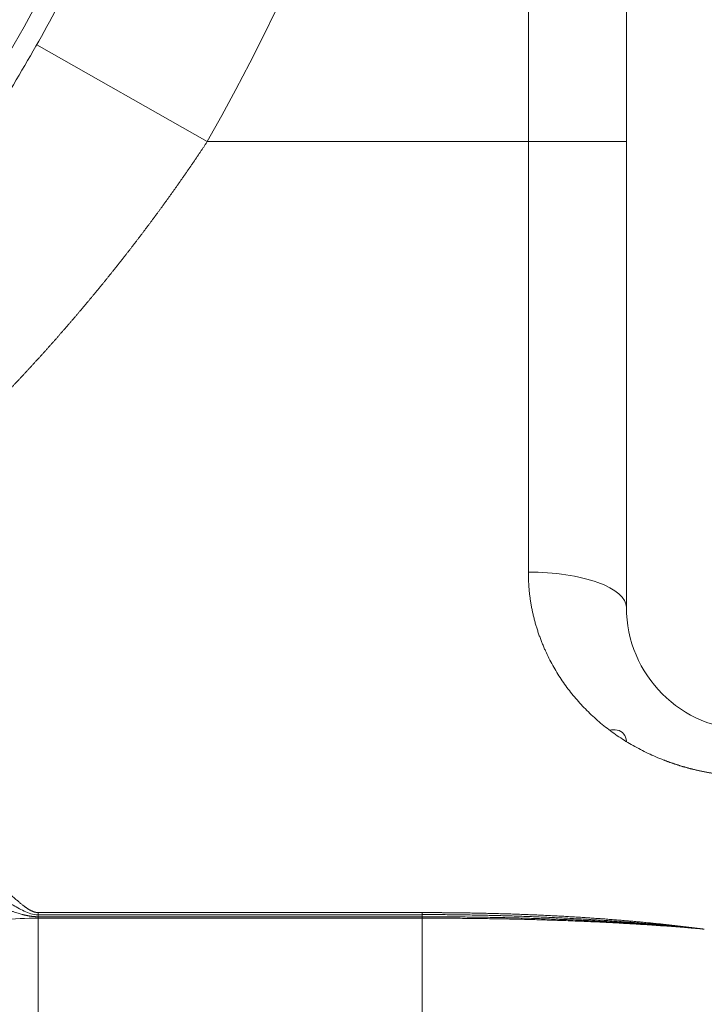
# Model space of a CAD drawing. Header units: millimetres. Extents: x 51337 to 61814, y -21781 to -12277.
# Tile 337 of 378: x 60811 to 60839, y -20585 to -20545. Entities that reach past the tile are written whole.
import ezdxf

# ---------------------------------------------------------------- set-up
doc = ezdxf.new("R2010")
doc.units = ezdxf.units.MM
doc.header["$LTSCALE"] = 0.3175
doc.layers.add('1轮廓实线层', color=7, linetype='Continuous', lineweight=18)

msp = doc.modelspace()

# ---------------------------------------------------------------- linework, layer by layer
at = {"layer": '1轮廓实线层'}
for p, q in [((60832.01597, -20549.70121), (60832.01597, -20477.70121)), ((60836.01597, -20477.70121), (60836.01597, -20549.70121)), ((60836.01597, -20477.70121), (60836.01597, -20568.70121)), ((60811.95939, -20545.74827), (60818.91455, -20549.70121)), ((60818.91455, -20549.70121), (60832.01597, -20549.70121)), ((60832.01597, -20549.70121), (60836.01597, -20549.70121)), ((60832.01597, -20567.26724), (60832.01597, -20549.70121)), ((60812.01597, -20581.16054), (60812.01597, -20581.32974)), ((60812.01597, -20581.16054), (60827.68548, -20581.16054)), ((60827.68548, -20581.16054), (60827.68548, -20581.32974)), ((60812.01597, -20581.24988), (60827.68548, -20581.24988)), ((60827.68548, -20581.32974), (60812.01597, -20581.32974)), ((60812.01597, -20581.38776), (60812.01597, -20581.32974)), ((60827.68548, -20581.38776), (60812.01597, -20581.38776)), ((60812.01597, -20593.88265), (60812.01597, -20581.38776)), ((60827.68548, -20581.38776), (60827.68548, -20581.32974)), ((60827.68548, -20593.88265), (60827.68548, -20581.38776))]:
    msp.add_line(p, q, dxfattribs=at)
for centre, radius, start, end in [((60745.01597, -20507.70121), 85, 330.3884162, 22.1152334), ((60841.01597, -20568.70121), 5, 180, 270)]:
    msp.add_arc(centre, radius, start, end, dxfattribs=at)
msp.add_ellipse((60832.01597, -20568.70121), major_axis=(4, 0), ratio=0.35849057, start_param=0, end_param=1.57079633, dxfattribs=at)
for points, knots in [([(60715.84927, -20446.58074), (60718.43618, -20445.34618), (60721.10015, -20444.27752), (60726.53824, -20442.48548), (60734.86055, -20440.31521), (60743.47988, -20439.75799), (60754.8699, -20440.4617), (60760.5137, -20441.53689), (60771.34368, -20445.05715), (60776.52987, -20447.5022), (60786.12132, -20453.60035), (60790.52657, -20457.25343), (60798.28447, -20465.53255), (60801.63712, -20470.15859), (60807.08553, -20480.09011), (60809.18128, -20485.3956), (60811.99078, -20496.35283), (60812.70453, -20502.00457), (60812.7109, -20513.30191), (60812.00353, -20518.94751), (60809.21624, -20529.8826), (60807.13632, -20535.17209), (60801.7366, -20545.06865), (60795.09699, -20554.28278), (60782.04268, -20565.20749), (60766.70548, -20572.56755), (60750.03545, -20575.91467), (60733.06099, -20575.04876), (60722.23984, -20571.69998), (60717.1191, -20569.38514)], [0, 0, 0, 0, 0.03125, 0.03125, 0.0625, 0.125, 0.125, 0.1875, 0.1875, 0.25, 0.25, 0.3125, 0.3125, 0.375, 0.375, 0.4375, 0.4375, 0.5, 0.5, 0.5625, 0.5625, 0.625, 0.625, 0.6875, 0.75, 0.8125, 0.875, 0.9375, 1, 1, 1, 1]), ([(60804.42438, -20555.40302), (60807.12782, -20552.036), (60810.14649, -20547.54093), (60812.66325, -20542.77163), (60813.62877, -20540.84364), (60814.09092, -20539.8695), (60815.41431, -20536.9193), (60817.01093, -20532.91171), (60818.57555, -20527.75454), (60819.31516, -20524.61057), (60819.76342, -20522.50542), (60819.96509, -20521.44826), (60820.86064, -20516.14425), (60821.30527, -20510.76763), (60821.18188, -20505.39711), (60821.08699, -20503.25132), (60821.01675, -20502.17964), (60820.73813, -20498.9711), (60820.18564, -20494.71033), (60819.05042, -20489.46531), (60818.17277, -20486.3717), (60817.54439, -20484.32304), (60817.20855, -20483.3056), (60815.4231, -20478.25708), (60813.65491, -20474.34215), (60811.05358, -20469.672), (60810.51377, -20468.74915), (60809.39586, -20466.92751), (60807.66163, -20464.23114), (60805.76081, -20461.64953), (60804.42448, -20459.98523)], [0, 0, 0, 0, 0.125, 0.15625, 0.15625, 0.1875, 0.1875, 0.25, 0.3125, 0.34375, 0.34375, 0.375, 0.375, 0.5, 0.53125, 0.53125, 0.5625, 0.5625, 0.625, 0.6875, 0.71875, 0.71875, 0.75, 0.75, 0.875, 0.875, 0.90625, 0.90625, 0.9375, 1, 1, 1, 1]), ([(60804.39105, -20556.72768), (60804.78251, -20556.25358), (60805.16853, -20555.77456), (60807.06862, -20553.35777), (60808.48564, -20551.36509), (60811.11856, -20547.2661), (60812.33445, -20545.15979), (60814.56562, -20540.83381), (60815.58091, -20538.61416), (60816.94966, -20535.19757), (60817.38119, -20534.04113), (60818.18616, -20531.71451), (60818.55925, -20530.54595), (60819.592, -20527.0248), (60820.16532, -20524.65678), (60821.08559, -20519.88025), (60821.43253, -20517.47176), (60821.7815, -20513.82836), (60821.86921, -20512.60878), (60821.9864, -20510.16133), (60822.01597, -20508.93089), (60822.01597, -20507.70121)], [0, 0, 0, 0, 0.03442585, 0.03442585, 0.17238187, 0.17238187, 0.3103379, 0.3103379, 0.44829393, 0.44829393, 0.51727195, 0.51727195, 0.58624996, 0.58624996, 0.72420599, 0.72420599, 0.86216202, 0.86216202, 0.93114003, 0.93114003, 1, 1, 1, 1]), ([(60818.91455, -20549.70121), (60818.8931, -20549.73362), (60818.85019, -20549.79845), (60818.78561, -20549.8956), (60818.72084, -20549.99271), (60818.65587, -20550.08976), (60818.59071, -20550.18676), (60818.52536, -20550.28371), (60818.45981, -20550.3806), (60818.39406, -20550.47744), (60818.32812, -20550.57423), (60818.26198, -20550.67096), (60818.19565, -20550.76764), (60818.12912, -20550.86426), (60818.0624, -20550.96083), (60817.99549, -20551.05734), (60817.92837, -20551.1538), (60817.86107, -20551.2502), (60817.79357, -20551.34654), (60817.72587, -20551.44283), (60817.65798, -20551.53906), (60817.58989, -20551.63523), (60817.52161, -20551.73135), (60817.45313, -20551.8274), (60817.38446, -20551.9234), (60817.3156, -20552.01933), (60817.24653, -20552.11521), (60817.17728, -20552.21103), (60817.10783, -20552.30679), (60817.03818, -20552.40248), (60816.96834, -20552.49812), (60816.8983, -20552.59369), (60816.82807, -20552.68921), (60816.75764, -20552.78466), (60816.68702, -20552.88005), (60816.6162, -20552.97537), (60816.54519, -20553.07063), (60816.47399, -20553.16583), (60816.40258, -20553.26097), (60816.33099, -20553.35604), (60816.2592, -20553.45105), (60816.18721, -20553.54599), (60816.11503, -20553.64087), (60816.04265, -20553.73568), (60815.97008, -20553.83043), (60815.89731, -20553.92511), (60815.82435, -20554.01972), (60815.75119, -20554.11427), (60815.67784, -20554.20875), (60815.60429, -20554.30316), (60815.53055, -20554.39751), (60815.45661, -20554.49178), (60815.38248, -20554.58599), (60815.30815, -20554.68013), (60815.23363, -20554.7742), (60815.15891, -20554.86821), (60815.084, -20554.96214), (60815.00889, -20555.056), (60814.93359, -20555.14979), (60814.85809, -20555.24351), (60814.7824, -20555.33716), (60814.70651, -20555.43074), (60814.63043, -20555.52425), (60814.55415, -20555.61769), (60814.47768, -20555.71105), (60814.40101, -20555.80434), (60814.32415, -20555.89756), (60814.24709, -20555.99071), (60814.16984, -20556.08378), (60814.09239, -20556.17678), (60814.01475, -20556.2697), (60813.93691, -20556.36255), (60813.85888, -20556.45533), (60813.78065, -20556.54803), (60813.70223, -20556.64065), (60813.62361, -20556.7332), (60813.5448, -20556.82568), (60813.46579, -20556.91808), (60813.38659, -20557.0104), (60813.30719, -20557.10264), (60813.2276, -20557.19481), (60813.14781, -20557.2869), (60813.06783, -20557.37892), (60812.98765, -20557.47085), (60812.90728, -20557.56271), (60812.82671, -20557.65449), (60812.74595, -20557.74619), (60812.66499, -20557.83781), (60812.58383, -20557.92935), (60812.50249, -20558.02082), (60812.42094, -20558.1122), (60812.3392, -20558.2035), (60812.25727, -20558.29473), (60812.17514, -20558.38587), (60812.09282, -20558.47693), (60812.0103, -20558.56791), (60811.92759, -20558.65881), (60811.84468, -20558.74963), (60811.76158, -20558.84036), (60811.67828, -20558.93101), (60811.59479, -20559.02158), (60811.5111, -20559.11207), (60811.42721, -20559.20248), (60811.34314, -20559.2928), (60811.25886, -20559.38303), (60811.17439, -20559.47319), (60811.08973, -20559.56326), (60811.00487, -20559.65324), (60810.91982, -20559.74314), (60810.83457, -20559.83296), (60810.74913, -20559.92269), (60810.66349, -20560.01234), (60810.57765, -20560.10189), (60810.49162, -20560.19137), (60810.4054, -20560.28076), (60810.31898, -20560.37006), (60810.23237, -20560.45927), (60810.14556, -20560.5484), (60810.05855, -20560.63744), (60809.97136, -20560.7264), (60809.91311, -20560.7856), (60809.88396, -20560.81521)], [0, 0, 0, 0, 0.00808787, 0.01618028, 0.02427727, 0.03237885, 0.04048504, 0.04859587, 0.05671136, 0.06483152, 0.07295638, 0.08108596, 0.08922028, 0.09735937, 0.10550324, 0.11365192, 0.12180542, 0.12996377, 0.13812699, 0.1462951, 0.15446812, 0.16264607, 0.17082898, 0.17901685, 0.18720972, 0.19540761, 0.20361053, 0.21181851, 0.22003157, 0.22824972, 0.236473, 0.24470141, 0.25293498, 0.26117373, 0.26941768, 0.27766685, 0.28592127, 0.29418094, 0.3024459, 0.31071616, 0.31899174, 0.32727266, 0.33555895, 0.34385062, 0.35214769, 0.36045018, 0.36875812, 0.37707152, 0.3853904, 0.39371479, 0.4020447, 0.41038014, 0.41872116, 0.42706775, 0.43541994, 0.44377776, 0.45214121, 0.46051033, 0.46888512, 0.47726562, 0.48565183, 0.49404378, 0.50244148, 0.51084497, 0.51925425, 0.52766934, 0.53609027, 0.54451705, 0.5529497, 0.56138824, 0.5698327, 0.57828308, 0.58673942, 0.59520172, 0.60367, 0.61214429, 0.62062461, 0.62911096, 0.63760338, 0.64610188, 0.65460648, 0.66311719, 0.67163404, 0.68015704, 0.68868622, 0.69722159, 0.70576316, 0.71431097, 0.72286502, 0.73142533, 0.73999193, 0.74856483, 0.75714404, 0.7657296, 0.7743215, 0.78291979, 0.79152446, 0.80013554, 0.80875305, 0.817377, 0.82600742, 0.83464432, 0.84328771, 0.85193762, 0.86059407, 0.86925706, 0.87792663, 0.88660278, 0.89528553, 0.90397491, 0.91267092, 0.92137359, 0.93008294, 0.93879897, 0.94752171, 0.95625118, 0.96498739, 0.97373036, 0.98248011, 0.99123665, 1, 1, 1, 1]), ([(60841.01597, -20575.588), (60841.00013, -20575.58798), (60840.96845, -20575.58793), (60840.92094, -20575.58757), (60840.87347, -20575.587), (60840.82603, -20575.58619), (60840.77863, -20575.58516), (60840.73125, -20575.58389), (60840.68392, -20575.58239), (60840.63661, -20575.58066), (60840.58933, -20575.5787), (60840.54209, -20575.57651), (60840.49489, -20575.57409), (60840.44771, -20575.57144), (60840.40057, -20575.56856), (60840.35346, -20575.56545), (60840.30639, -20575.56211), (60840.25934, -20575.55853), (60840.21233, -20575.55473), (60840.16536, -20575.55069), (60840.11841, -20575.54643), (60840.0715, -20575.54193), (60840.02462, -20575.5372), (60839.97778, -20575.53224), (60839.93097, -20575.52705), (60839.88419, -20575.52163), (60839.83744, -20575.51598), (60839.79073, -20575.5101), (60839.74405, -20575.50398), (60839.6974, -20575.49764), (60839.65079, -20575.49106), (60839.60421, -20575.48425), (60839.55766, -20575.47721), (60839.51114, -20575.46994), (60839.46466, -20575.46244), (60839.41821, -20575.4547), (60839.3718, -20575.44673), (60839.32541, -20575.43853), (60839.27906, -20575.4301), (60839.23275, -20575.42144), (60839.18646, -20575.41255), (60839.14021, -20575.40342), (60839.09399, -20575.39406), (60839.04781, -20575.38447), (60839.00166, -20575.37464), (60838.95554, -20575.36458), (60838.90945, -20575.35429), (60838.8634, -20575.34377), (60838.81738, -20575.33301), (60838.77139, -20575.32202), (60838.72544, -20575.3108), (60838.67951, -20575.29935), (60838.63363, -20575.28766), (60838.58777, -20575.27573), (60838.54195, -20575.26358), (60838.49616, -20575.25119), (60838.4504, -20575.23856), (60838.40468, -20575.22571), (60838.35899, -20575.21261), (60838.31333, -20575.19929), (60838.26771, -20575.18573), (60838.22212, -20575.17193), (60838.17656, -20575.1579), (60838.13103, -20575.14364), (60838.08554, -20575.12914), (60838.04008, -20575.1144), (60837.99465, -20575.09943), (60837.94926, -20575.08423), (60837.9039, -20575.06878), (60837.85857, -20575.05311), (60837.81328, -20575.03719), (60837.76802, -20575.02105), (60837.72279, -20575.00466), (60837.67759, -20574.98804), (60837.63243, -20574.97118), (60837.5873, -20574.95409), (60837.33935, -20574.85879), (60836.89803, -20574.66999), (60836.28599, -20574.35334), (60835.70513, -20573.99467), (60835.15551, -20573.59354), (60834.7266, -20573.22581), (60834.40196, -20572.91363), (60834.16942, -20572.6723), (60833.94809, -20572.42387), (60833.73796, -20572.16831), (60833.53902, -20571.90556), (60833.35127, -20571.63558), (60833.17473, -20571.35831), (60833.00938, -20571.07371), (60832.85524, -20570.78174), (60832.74809, -20570.55732), (60832.68001, -20570.40506), (60832.64639, -20570.32774), (60832.61364, -20570.25025), (60832.58176, -20570.1726), (60832.55075, -20570.09478), (60832.52062, -20570.0168), (60832.49137, -20569.93865), (60832.46298, -20569.86034), (60832.43547, -20569.78186), (60832.40883, -20569.70322), (60832.38307, -20569.62441), (60832.35818, -20569.54544), (60832.33416, -20569.4663), (60832.31102, -20569.387), (60832.28875, -20569.30753), (60832.26735, -20569.2279), (60832.24683, -20569.1481), (60832.22717, -20569.06813), (60832.2084, -20568.988), (60832.19049, -20568.90771), (60832.17346, -20568.82725), (60832.15731, -20568.74663), (60832.14202, -20568.66584), (60832.12761, -20568.58489), (60832.11408, -20568.50377), (60832.10141, -20568.42248), (60832.08962, -20568.34103), (60832.07871, -20568.25942), (60832.06866, -20568.17764), (60832.05949, -20568.0957), (60832.0512, -20568.01359), (60832.04377, -20567.93132), (60832.03722, -20567.84888), (60832.03155, -20567.76628), (60832.02674, -20567.68352), (60832.02281, -20567.60059), (60832.01975, -20567.51749), (60832.01758, -20567.43423), (60832.01623, -20567.35081), (60832.01606, -20567.29511), (60832.01597, -20567.26724)], [0, 0, 0, 0, 0.00331848, 0.00663476, 0.00994896, 0.01326118, 0.01657154, 0.01988013, 0.02318708, 0.02649248, 0.02979645, 0.03309911, 0.03640055, 0.03970089, 0.04300023, 0.0462987, 0.04959639, 0.05289343, 0.05618991, 0.05948595, 0.06278167, 0.06607716, 0.06937255, 0.07266794, 0.07596344, 0.07925917, 0.08255523, 0.08585173, 0.08914879, 0.09244651, 0.09574501, 0.09904439, 0.10234477, 0.10564626, 0.10894896, 0.11225299, 0.11555845, 0.11886546, 0.12217412, 0.12548455, 0.12879684, 0.13211112, 0.13542749, 0.13874606, 0.14206693, 0.14539022, 0.14871603, 0.15204448, 0.15537565, 0.15870968, 0.16204665, 0.16538669, 0.16872988, 0.17207635, 0.17542619, 0.17877951, 0.18213642, 0.18549702, 0.18886141, 0.1922297, 0.19560199, 0.19897839, 0.20235899, 0.20574391, 0.20913323, 0.21252707, 0.21592553, 0.2193287, 0.22273668, 0.22614959, 0.2295675, 0.23299054, 0.23641878, 0.23985234, 0.24329131, 0.24673578, 0.25018586, 0.30020074, 0.34987724, 0.39952047, 0.44943615, 0.49992505, 0.52511563, 0.55016592, 0.57510965, 0.59998099, 0.6248144, 0.64964451, 0.67450595, 0.69943323, 0.72446058, 0.74962183, 0.75603593, 0.76243473, 0.76881879, 0.77518866, 0.78154491, 0.7878881, 0.7942188, 0.80053758, 0.80684503, 0.81314172, 0.81942824, 0.82570516, 0.83197309, 0.8382326, 0.8444843, 0.85072877, 0.85696662, 0.86319844, 0.86942484, 0.87564642, 0.88186378, 0.88807752, 0.89428826, 0.90049661, 0.90670316, 0.91290853, 0.91911332, 0.92531815, 0.93152363, 0.93773035, 0.94393894, 0.95015, 0.95636414, 0.96258196, 0.96880406, 0.97503106, 0.98126356, 0.98750214, 0.99374743, 1, 1, 1, 1]), ([(60835.32377, -20573.71131), (60835.43753, -20573.69709), (60835.54159, -20573.69725), (60835.86161, -20573.75706), (60836.00016, -20573.91347), (60836.01464, -20574.18243)], [0, 0, 0, 0, 0.28624821, 0.28624821, 1, 1, 1, 1]), ([(60804.0651, -20575.86326), (60804.08845, -20575.87419), (60804.13513, -20575.89604), (60804.20496, -20575.92901), (60804.27462, -20575.96211), (60804.34409, -20575.99536), (60804.41338, -20576.02874), (60804.48248, -20576.06226), (60804.5514, -20576.09591), (60804.62013, -20576.12971), (60804.68868, -20576.16364), (60804.75705, -20576.19772), (60804.82523, -20576.23192), (60804.89323, -20576.26627), (60804.96104, -20576.30075), (60805.02867, -20576.33537), (60805.09612, -20576.37013), (60805.16338, -20576.40502), (60805.23045, -20576.44004), (60805.29735, -20576.4752), (60805.36406, -20576.5105), (60805.43058, -20576.54593), (60805.49692, -20576.5815), (60805.56308, -20576.6172), (60805.62905, -20576.65303), (60805.69484, -20576.689), (60805.76044, -20576.7251), (60805.82586, -20576.76133), (60805.8911, -20576.7977), (60805.95615, -20576.8342), (60806.02102, -20576.87083), (60806.0857, -20576.90759), (60806.1502, -20576.94449), (60806.21452, -20576.98151), (60806.27865, -20577.01867), (60806.3426, -20577.05595), (60806.40636, -20577.09337), (60806.46994, -20577.13092), (60806.53333, -20577.16859), (60806.59654, -20577.2064), (60806.65957, -20577.24433), (60806.72241, -20577.2824), (60806.78507, -20577.32059), (60806.84755, -20577.35891), (60806.90984, -20577.39735), (60806.97194, -20577.43593), (60807.03386, -20577.47463), (60807.0956, -20577.51346), (60807.15715, -20577.55241), (60807.21852, -20577.59149), (60807.27971, -20577.6307), (60807.34071, -20577.67003), (60807.40153, -20577.70948), (60807.46216, -20577.74906), (60807.52261, -20577.78877), (60807.58288, -20577.8286), (60807.64296, -20577.86855), (60807.70285, -20577.90862), (60807.76256, -20577.94882), (60807.82209, -20577.98914), (60807.88144, -20578.02959), (60807.9406, -20578.07015), (60807.99957, -20578.11084), (60808.05837, -20578.15164), (60808.11697, -20578.19257), (60808.1754, -20578.23362), (60808.23364, -20578.27478), (60808.31196, -20578.33048), (60808.41025, -20578.40105), (60808.52827, -20578.48687), (60808.64601, -20578.57358), (60808.76346, -20578.66117), (60808.88063, -20578.74962), (60808.99752, -20578.83895), (60809.11412, -20578.92913), (60809.23044, -20579.02017), (60809.34648, -20579.11206), (60809.46224, -20579.20479), (60809.57771, -20579.29837), (60809.6929, -20579.39277), (60809.8078, -20579.488), (60809.92243, -20579.58404), (60810.03673, -20579.68093), (60810.12305, -20579.75467), (60810.1846, -20579.808), (60810.22497, -20579.84335), (60810.27499, -20579.88732), (60810.33464, -20579.93989), (60810.40393, -20580.00105), (60810.48284, -20580.07075), (60810.57138, -20580.14897), (60810.66956, -20580.23565), (60810.77735, -20580.33076), (60810.89481, -20580.43422), (60810.997, -20580.52425), (60811.07985, -20580.59682), (60811.13905, -20580.64807), (60811.19496, -20580.69593), (60811.2476, -20580.7404), (60811.29694, -20580.78149), (60811.343, -20580.8192), (60811.38578, -20580.85356), (60811.42527, -20580.88456), (60811.45897, -20580.9103), (60811.48782, -20580.93168), (60811.51273, -20580.94963), (60811.53733, -20580.96685), (60811.56161, -20580.98333), (60811.58558, -20580.99907), (60811.60923, -20581.01408), (60811.63256, -20581.02835), (60811.65557, -20581.04189), (60811.67827, -20581.05469), (60811.70066, -20581.06677), (60811.72272, -20581.07811), (60811.74447, -20581.08872), (60811.76591, -20581.0986), (60811.78703, -20581.10775), (60811.80783, -20581.11616), (60811.82832, -20581.12385), (60811.84849, -20581.13081), (60811.86835, -20581.13705), (60811.88789, -20581.14255), (60811.90711, -20581.14732), (60811.92602, -20581.15137), (60811.94462, -20581.15468), (60811.96291, -20581.15727), (60811.98087, -20581.15912), (60811.99853, -20581.16029), (60812.0102, -20581.16046), (60812.01597, -20581.16054)], [0, 0, 0, 0, 0.00770646, 0.01540609, 0.02309896, 0.03078515, 0.03846473, 0.04613778, 0.05380438, 0.0614646, 0.06911852, 0.07676622, 0.08440777, 0.09204325, 0.09967275, 0.10729633, 0.11491408, 0.12252607, 0.13013239, 0.13773311, 0.14532831, 0.15291807, 0.16050247, 0.16808158, 0.1756555, 0.18322429, 0.19078804, 0.19834683, 0.20590074, 0.21344984, 0.22099422, 0.22853396, 0.23606914, 0.24359985, 0.25112615, 0.25864814, 0.26616589, 0.27367949, 0.28118901, 0.28869455, 0.29619618, 0.30369398, 0.31118803, 0.31867842, 0.32616524, 0.33364856, 0.34112846, 0.34860503, 0.35607835, 0.36354851, 0.37101558, 0.37847965, 0.38594081, 0.39339913, 0.40085471, 0.40830761, 0.41575794, 0.42320577, 0.43065118, 0.43809426, 0.44553509, 0.45297376, 0.46041036, 0.46784495, 0.47527764, 0.4827085, 0.49013762, 0.49756509, 0.51277085, 0.52803692, 0.54336405, 0.55875301, 0.57420455, 0.58971941, 0.60529832, 0.62094201, 0.63665119, 0.65242658, 0.66826885, 0.68417872, 0.70015685, 0.71620391, 0.73232057, 0.74850748, 0.75290703, 0.75871268, 0.76592452, 0.77454258, 0.78456688, 0.79599744, 0.80883426, 0.82307736, 0.83872674, 0.8557824, 0.87424434, 0.88330342, 0.891842, 0.89986029, 0.90735855, 0.91433707, 0.92079625, 0.92673658, 0.93215866, 0.93706333, 0.94043146, 0.9437146, 0.9469134, 0.95002855, 0.9530608, 0.95601096, 0.95887994, 0.96166868, 0.96437823, 0.96700975, 0.96956447, 0.97204377, 0.97444913, 0.9767822, 0.97904475, 0.98123876, 0.98336638, 0.98542996, 0.98743211, 0.98937565, 0.99126369, 0.99309959, 0.99488703, 0.99663, 0.99833279, 1, 1, 1, 1]), ([(60803.23815, -20577.02993), (60803.40839, -20577.08587), (60803.57766, -20577.14323), (60805.24063, -20577.72411), (60806.66058, -20578.35532), (60808.68356, -20579.44075), (60809.33972, -20579.82809), (60810.30232, -20580.42649), (60810.61822, -20580.62969), (60811.104, -20580.92053), (60811.26774, -20581.0158), (60811.61795, -20581.17952), (60811.809, -20581.24988), (60812.01597, -20581.24988)], [0, 0, 0, 0, 0.05326272, 0.05326272, 0.52663136, 0.52663136, 0.76331568, 0.76331568, 0.88165784, 0.88165784, 0.94082892, 0.94082892, 1, 1, 1, 1]), ([(60812.01597, -20581.32974), (60812.00949, -20581.32973), (60811.99648, -20581.32969), (60811.97694, -20581.32938), (60811.95731, -20581.3289), (60811.93759, -20581.32822), (60811.91779, -20581.32734), (60811.8979, -20581.32628), (60811.87793, -20581.32501), (60811.85787, -20581.32356), (60811.83771, -20581.32191), (60811.81747, -20581.32007), (60811.79714, -20581.31804), (60811.77671, -20581.31582), (60811.7562, -20581.3134), (60811.73559, -20581.31079), (60811.71488, -20581.30799), (60811.69409, -20581.305), (60811.67319, -20581.30182), (60811.6522, -20581.29845), (60811.63112, -20581.29488), (60811.60993, -20581.29113), (60811.58865, -20581.28718), (60811.56726, -20581.28304), (60811.54578, -20581.27872), (60811.52419, -20581.2742), (60811.5025, -20581.26949), (60811.48071, -20581.26459), (60811.45881, -20581.25951), (60811.43681, -20581.25423), (60811.4147, -20581.24876), (60811.39248, -20581.2431), (60811.34965, -20581.23189), (60811.28404, -20581.21342), (60811.19368, -20581.18572), (60811.09617, -20581.15389), (60810.99138, -20581.118), (60810.87918, -20581.07813), (60810.75596, -20581.03318), (60810.62121, -20580.98271), (60810.47439, -20580.92634), (60810.31805, -20580.86534), (60810.15195, -20580.79981), (60809.97581, -20580.72988), (60809.78933, -20580.65569), (60809.53788, -20580.55583), (60809.20981, -20580.42631), (60808.79209, -20580.26448), (60808.32545, -20580.08896), (60807.80709, -20579.90139), (60807.42997, -20579.77133), (60807.2129, -20579.69852), (60807.1738, -20579.68544), (60807.13281, -20579.67176), (60807.0899, -20579.65749), (60807.04508, -20579.64263), (60806.99832, -20579.62721), (60806.94963, -20579.61121), (60806.89899, -20579.59466), (60806.8464, -20579.57755), (60806.79182, -20579.5599), (60806.73527, -20579.54172), (60806.67672, -20579.52301), (60806.61616, -20579.50379), (60806.55357, -20579.48406), (60806.48896, -20579.46383), (60806.42229, -20579.44312), (60806.35356, -20579.42194), (60806.28276, -20579.40029), (60806.20987, -20579.37819), (60806.13487, -20579.35566), (60806.05776, -20579.3327), (60805.97851, -20579.30932), (60805.89711, -20579.28555), (60805.81355, -20579.26139), (60805.72781, -20579.23686), (60805.63988, -20579.21198), (60805.54974, -20579.18676), (60805.45738, -20579.16121), (60805.36277, -20579.13535), (60805.26587, -20579.1092), (60805.16666, -20579.08277), (60805.0651, -20579.05608), (60804.96118, -20579.02914), (60804.85486, -20579.00198), (60804.74614, -20578.97461), (60804.63497, -20578.94706), (60804.52135, -20578.91935), (60804.40524, -20578.89149), (60804.28661, -20578.86352), (60804.16545, -20578.83545), (60804.04172, -20578.80731), (60803.91539, -20578.77912), (60803.78645, -20578.75092), (60803.65485, -20578.72272), (60803.52058, -20578.69455), (60803.38361, -20578.66645), (60803.2439, -20578.63845), (60803.10142, -20578.61057), (60802.95615, -20578.58284), (60802.80805, -20578.5553), (60802.65709, -20578.52799), (60802.50326, -20578.50089), (60802.39962, -20578.48331), (60802.34735, -20578.47444)], [0, 0, 0, 0, 0.00183584, 0.00367991, 0.00553259, 0.00739431, 0.00926544, 0.01114638, 0.01303752, 0.01493923, 0.01685188, 0.01877585, 0.0207115, 0.02265918, 0.02461925, 0.02659205, 0.02857792, 0.0305772, 0.03259021, 0.03461729, 0.03665874, 0.03871487, 0.04078601, 0.04287244, 0.04497447, 0.04709237, 0.04922645, 0.05137698, 0.05354424, 0.05572849, 0.05793001, 0.06014904, 0.06238586, 0.07080254, 0.08003754, 0.09010525, 0.10101866, 0.11278998, 0.125431, 0.14003427, 0.15570675, 0.17246518, 0.19032658, 0.20930844, 0.22942882, 0.25070643, 0.29075167, 0.33565633, 0.3855763, 0.44067776, 0.50113335, 0.50504625, 0.50915627, 0.51346392, 0.51796976, 0.52267435, 0.52757828, 0.53268217, 0.53798665, 0.54349237, 0.54920001, 0.55511025, 0.5612238, 0.5675414, 0.57406379, 0.58079171, 0.58772596, 0.59486731, 0.60221656, 0.60977453, 0.61754205, 0.62551993, 0.63370901, 0.64211015, 0.65072419, 0.65955199, 0.66859438, 0.67785223, 0.68732638, 0.69701777, 0.70693002, 0.71706577, 0.72742647, 0.73801363, 0.74882878, 0.7598735, 0.77114943, 0.78265823, 0.79440159, 0.80638129, 0.81859911, 0.83105688, 0.84375651, 0.85669991, 0.86988907, 0.88332601, 0.89701279, 0.91095154, 0.92514442, 0.93959364, 0.95430147, 0.96927023, 0.98450226, 1, 1, 1, 1]), ([(60827.68548, -20581.16054), (60827.73633, -20581.16056), (60827.83789, -20581.16059), (60827.99002, -20581.16089), (60828.14174, -20581.16136), (60828.29304, -20581.16203), (60828.44393, -20581.16288), (60828.59441, -20581.16393), (60828.74447, -20581.16517), (60828.89412, -20581.16659), (60829.04335, -20581.16821), (60829.19218, -20581.17002), (60829.34059, -20581.17202), (60829.48858, -20581.1742), (60829.63616, -20581.17658), (60829.78333, -20581.17915), (60829.93009, -20581.18191), (60830.07643, -20581.18485), (60830.22236, -20581.18799), (60830.36787, -20581.19132), (60830.51297, -20581.19484), (60830.65766, -20581.19855), (60830.80193, -20581.20244), (60830.9458, -20581.20653), (60831.08924, -20581.21081), (60831.23228, -20581.21527), (60831.3749, -20581.21993), (60831.5171, -20581.22477), (60831.6589, -20581.22981), (60831.80028, -20581.23503), (60831.94124, -20581.24045), (60832.0818, -20581.24605), (60832.22194, -20581.25184), (60832.36166, -20581.25782), (60832.50097, -20581.264), (60832.63987, -20581.27035), (60832.77836, -20581.2769), (60832.91643, -20581.28364), (60833.05409, -20581.29057), (60833.19134, -20581.29768), (60833.32817, -20581.30498), (60833.50254, -20581.31456), (60833.71427, -20581.32665), (60833.96315, -20581.34158), (60834.21107, -20581.35716), (60834.45801, -20581.3734), (60834.70399, -20581.39029), (60834.949, -20581.40784), (60835.19305, -20581.42604), (60835.43612, -20581.44489), (60835.67823, -20581.46439), (60835.91938, -20581.48454), (60836.15955, -20581.50535), (60836.39876, -20581.5268), (60836.637, -20581.5489), (60836.87427, -20581.57165), (60837.11058, -20581.59504), (60837.34592, -20581.61908), (60837.58029, -20581.64376), (60837.8137, -20581.66908), (60838.04614, -20581.69505), (60838.27761, -20581.72165), (60838.50811, -20581.74889), (60838.73764, -20581.77679), (60838.96622, -20581.80526), (60839.1182, -20581.82483), (60839.19405, -20581.8346)], [0, 0, 0, 0, 0.01319968, 0.02636362, 0.03949185, 0.05258441, 0.06564133, 0.07866265, 0.09164841, 0.10459864, 0.11751338, 0.13039267, 0.14323654, 0.15604504, 0.1688182, 0.18155605, 0.19425865, 0.20692603, 0.21955822, 0.23215528, 0.24471723, 0.25724412, 0.26973599, 0.28219288, 0.29461483, 0.30700189, 0.3193541, 0.3316715, 0.34395413, 0.35620204, 0.36841527, 0.38059386, 0.39273787, 0.40484733, 0.41692229, 0.42896279, 0.44096889, 0.45294063, 0.46487805, 0.4767812, 0.48865014, 0.5004849, 0.52216452, 0.54376642, 0.5652909, 0.58673827, 0.60810884, 0.62940294, 0.65062088, 0.67176298, 0.69282957, 0.71382098, 0.73473754, 0.75557959, 0.77634747, 0.79704152, 0.81766209, 0.83820954, 0.85868422, 0.87908648, 0.89941669, 0.91967523, 0.93986244, 0.95997873, 0.98002445, 1, 1, 1, 1]), ([(60812.01597, -20581.38776), (60811.52298, -20581.38776), (60811.03532, -20581.41134), (60810.07321, -20581.50388), (60809.59875, -20581.57284), (60808.66522, -20581.75386), (60808.20614, -20581.86591), (60807.30521, -20582.13038), (60806.86336, -20582.28279), (60805.9984, -20582.62486), (60805.5753, -20582.81452), (60804.74906, -20583.22762), (60804.34592, -20583.45107), (60803.56055, -20583.92796), (60803.17832, -20584.18142), (60802.62115, -20584.58104), (60802.3466, -20584.78571), (60802.03345, -20585.03229), (60801.87866, -20585.15744), (60801.80172, -20585.22046), (60801.76337, -20585.25209), (60801.74421, -20585.26793), (60801.73465, -20585.27586), (60801.72986, -20585.27982), (60801.72747, -20585.2818), (60801.72628, -20585.2828), (60801.72577, -20585.28322), (60801.72542, -20585.2835), (60801.72528, -20585.28362), (60801.31408, -20585.62483), (60800.92575, -20585.97592), (60800.19266, -20586.69086), (60799.8479, -20587.05472), (60799.19964, -20587.78872), (60798.89614, -20588.15887), (60798.32775, -20588.89987), (60798.06286, -20589.27072), (60797.56882, -20590.00859), (60797.33967, -20590.3756), (60796.91417, -20591.10228), (60796.71781, -20591.46195), (60796.35496, -20592.17156), (60796.18847, -20592.52151), (60795.88256, -20593.21039), (60795.74313, -20593.54932), (60795.61593, -20593.88265)], [0, 0, 0, 0, 0.0625, 0.0625, 0.125, 0.125, 0.1875, 0.1875, 0.25, 0.25, 0.3125, 0.3125, 0.375, 0.375, 0.4375, 0.4375, 0.46875, 0.484375, 0.4921875, 0.49609375, 0.49804688, 0.49902344, 0.49951172, 0.49975586, 0.49987793, 0.49993896, 0.49996948, 0.49996948, 0.5, 0.5, 0.5625, 0.5625, 0.625, 0.625, 0.6875, 0.6875, 0.75, 0.75, 0.8125, 0.8125, 0.875, 0.875, 0.9375, 0.9375, 1, 1, 1, 1]), ([(60839.19405, -20581.8346), (60839.1525, -20581.8306), (60839.06968, -20581.82261), (60838.94587, -20581.81088), (60838.82294, -20581.79938), (60838.70087, -20581.78812), (60838.57968, -20581.7771), (60838.45937, -20581.76631), (60838.33994, -20581.75575), (60838.22139, -20581.74542), (60838.10372, -20581.7353), (60837.98693, -20581.7254), (60837.87104, -20581.71572), (60837.75603, -20581.70624), (60837.64192, -20581.69697), (60837.5287, -20581.6879), (60837.41638, -20581.67902), (60837.30495, -20581.67035), (60837.19443, -20581.66186), (60837.0848, -20581.65356), (60836.97608, -20581.64545), (60836.86826, -20581.63751), (60836.76135, -20581.62976), (60836.65535, -20581.62218), (60836.55025, -20581.61477), (60836.44607, -20581.60753), (60836.3428, -20581.60045), (60836.24044, -20581.59354), (60836.139, -20581.58678), (60836.03847, -20581.58019), (60835.93886, -20581.57375), (60835.84017, -20581.56745), (60835.7424, -20581.56131), (60835.64556, -20581.55531), (60835.54963, -20581.54946), (60835.45463, -20581.54374), (60835.36056, -20581.53816), (60835.26741, -20581.53272), (60835.17519, -20581.52741), (60835.0839, -20581.52223), (60834.99353, -20581.51718), (60834.9041, -20581.51225), (60834.81559, -20581.50744), (60834.72802, -20581.50276), (60834.64139, -20581.49819), (60834.55568, -20581.49374), (60834.47091, -20581.48941), (60834.38708, -20581.48518), (60834.30418, -20581.48107), (60834.22222, -20581.47706), (60834.1412, -20581.47316), (60834.06112, -20581.46937), (60833.98197, -20581.46567), (60833.90376, -20581.46207), (60833.8265, -20581.45857), (60833.75018, -20581.45517), (60833.67479, -20581.45186), (60833.60035, -20581.44865), (60833.52686, -20581.44552), (60833.36968, -20581.43894), (60833.12789, -20581.42924), (60832.80056, -20581.417), (60832.47145, -20581.40557), (60832.14055, -20581.39496), (60831.8079, -20581.38516), (60831.4735, -20581.37618), (60831.13737, -20581.368), (60830.79953, -20581.36062), (60830.46, -20581.35405), (60830.11879, -20581.34827), (60829.77592, -20581.34328), (60829.43141, -20581.33908), (60829.08528, -20581.33565), (60828.73755, -20581.333), (60828.38825, -20581.33112), (60828.03738, -20581.32996), (60827.80295, -20581.32982), (60827.68548, -20581.32974)], [0, 0, 0, 0, 0.01089483, 0.02171147, 0.03244982, 0.04310975, 0.05369114, 0.06419387, 0.07461784, 0.08496293, 0.09522903, 0.10541603, 0.11552383, 0.12555232, 0.1355014, 0.14537097, 0.15516093, 0.16487118, 0.17450164, 0.1840522, 0.19352278, 0.20291329, 0.21222364, 0.22145375, 0.23060353, 0.2396729, 0.24866178, 0.2575701, 0.26639778, 0.27514474, 0.28381091, 0.29239623, 0.30090062, 0.30932401, 0.31766635, 0.32592756, 0.33410759, 0.34220637, 0.35022384, 0.35815995, 0.36601465, 0.37378787, 0.38147956, 0.38908968, 0.39661817, 0.40406498, 0.41143008, 0.4187134, 0.42591492, 0.43303458, 0.44007234, 0.44702817, 0.45390203, 0.46069387, 0.46740366, 0.47403137, 0.48057696, 0.4870404, 0.49342165, 0.4997207, 0.52797882, 0.55638842, 0.58494864, 0.61365855, 0.6425172, 0.67152357, 0.7006766, 0.72997517, 0.75941811, 0.7890042, 0.81873214, 0.84860061, 0.87860821, 0.90875349, 0.93903494, 0.96945099, 1, 1, 1, 1]), ([(60839.19388, -20581.83529), (60839.19279, -20581.83517), (60839.18923, -20581.83477), (60839.18179, -20581.83409), (60839.17021, -20581.83299), (60839.15447, -20581.83156), (60839.13457, -20581.82977), (60839.11052, -20581.82763), (60839.08232, -20581.82515), (60839.04995, -20581.82233), (60838.99718, -20581.81779), (60838.92526, -20581.81166), (60838.80596, -20581.80159), (60838.65649, -20581.78919), (60838.41819, -20581.76983), (60838.1191, -20581.74632), (60837.64356, -20581.7106), (60837.0447, -20581.66866), (60836.33771, -20581.62383), (60835.63158, -20581.58347), (60834.92426, -20581.54741), (60834.19414, -20581.51441), (60833.59041, -20581.4907), (60833.11943, -20581.47414), (60832.78765, -20581.46327), (60832.45159, -20581.45308), (60832.11123, -20581.44357), (60831.76654, -20581.43477), (60831.41751, -20581.42669), (60831.06412, -20581.41934), (60830.70634, -20581.41273), (60830.34416, -20581.40688), (60829.97756, -20581.40179), (60829.60652, -20581.39747), (60829.23101, -20581.39393), (60828.85102, -20581.39117), (60828.46653, -20581.38921), (60828.07751, -20581.38799), (60827.81666, -20581.38784), (60827.68548, -20581.38776)], [0, 0, 0, 0, 0.00028742, 0.00093731, 0.00194973, 0.00332471, 0.00506228, 0.00716246, 0.00962528, 0.01245077, 0.01563898, 0.02344447, 0.03128385, 0.04687232, 0.06256717, 0.0936452, 0.12511093, 0.18690702, 0.25012737, 0.30970812, 0.37115805, 0.43458065, 0.50001759, 0.52845346, 0.55725507, 0.5864244, 0.61596346, 0.64587423, 0.67615874, 0.70681901, 0.73785704, 0.76927486, 0.80107445, 0.83325782, 0.86582695, 0.89878381, 0.93213032, 0.96586842, 1, 1, 1, 1]), ([(60827.68549, -20581.24119), (60827.97247, -20581.24142), (60828.25944, -20581.24212), (60828.65066, -20581.24495), (60828.75491, -20581.24584), (60829.06767, -20581.24893), (60829.27617, -20581.25154), (60829.69314, -20581.25785), (60829.90161, -20581.26156), (60830.31852, -20581.27009), (60830.52695, -20581.27491), (60830.83956, -20581.28299), (60830.94375, -20581.28582), (60831.25632, -20581.29474), (60831.46468, -20581.30125), (60831.77716, -20581.31189), (60831.88131, -20581.31558), (60832.08959, -20581.32324), (60832.19372, -20581.32722), (60832.40197, -20581.33547), (60832.50608, -20581.33974), (60832.71428, -20581.34857), (60832.81837, -20581.35314), (60833.02653, -20581.36256), (60833.1306, -20581.36742), (60833.33871, -20581.37745), (60833.44275, -20581.38261), (60833.65081, -20581.39323), (60833.75483, -20581.39869), (60833.96283, -20581.40992), (60834.06682, -20581.41569), (60834.27476, -20581.42752), (60834.37872, -20581.4336), (60834.5866, -20581.44605), (60834.69053, -20581.45242), (60834.89835, -20581.46549), (60835.00224, -20581.47217), (60835.20999, -20581.48585), (60835.31385, -20581.49285), (60835.52152, -20581.50714), (60835.62534, -20581.51444), (60835.83294, -20581.52935), (60835.93672, -20581.53695), (60836.14425, -20581.55246), (60836.24799, -20581.56035), (60836.45543, -20581.57648), (60836.55913, -20581.58471), (60836.76648, -20581.60153), (60836.87012, -20581.61012), (60837.07737, -20581.62764), (60837.18096, -20581.63657), (60837.38809, -20581.6548), (60837.49163, -20581.6641), (60837.69865, -20581.68305), (60837.80213, -20581.69271), (60838.00903, -20581.7124), (60838.11245, -20581.72243), (60838.31922, -20581.74286), (60838.42257, -20581.75326), (60838.6292, -20581.77445), (60838.73249, -20581.78524), (60838.88735, -20581.80171), (60838.93896, -20581.80726), (60839.04202, -20581.81845), (60839.09345, -20581.82415), (60839.14488, -20581.82985)], [0, 0, 0, 0, 0.07489439, 0.07489439, 0.10210445, 0.10210445, 0.15652505, 0.15652505, 0.21094566, 0.21094566, 0.26536628, 0.26536628, 0.29257633, 0.29257633, 0.34699698, 0.34699698, 0.37420704, 0.37420704, 0.4014171, 0.4014171, 0.42862717, 0.42862717, 0.45583723, 0.45583723, 0.4830473, 0.4830473, 0.51025737, 0.51025737, 0.53746744, 0.53746744, 0.56467751, 0.56467751, 0.59188758, 0.59188758, 0.61909765, 0.61909765, 0.64630773, 0.64630773, 0.6735178, 0.6735178, 0.70072787, 0.70072787, 0.72793794, 0.72793794, 0.75514802, 0.75514802, 0.78235812, 0.78235812, 0.80956822, 0.80956822, 0.83677832, 0.83677832, 0.86398843, 0.86398843, 0.89119854, 0.89119854, 0.91840866, 0.91840866, 0.94561879, 0.94561879, 0.97282892, 0.97282892, 0.98643393, 0.98643393, 1, 1, 1, 1])]:
    msp.add_open_spline(points, degree=3, knots=knots, dxfattribs=at)

doc.saveas('drawing.dxf')
